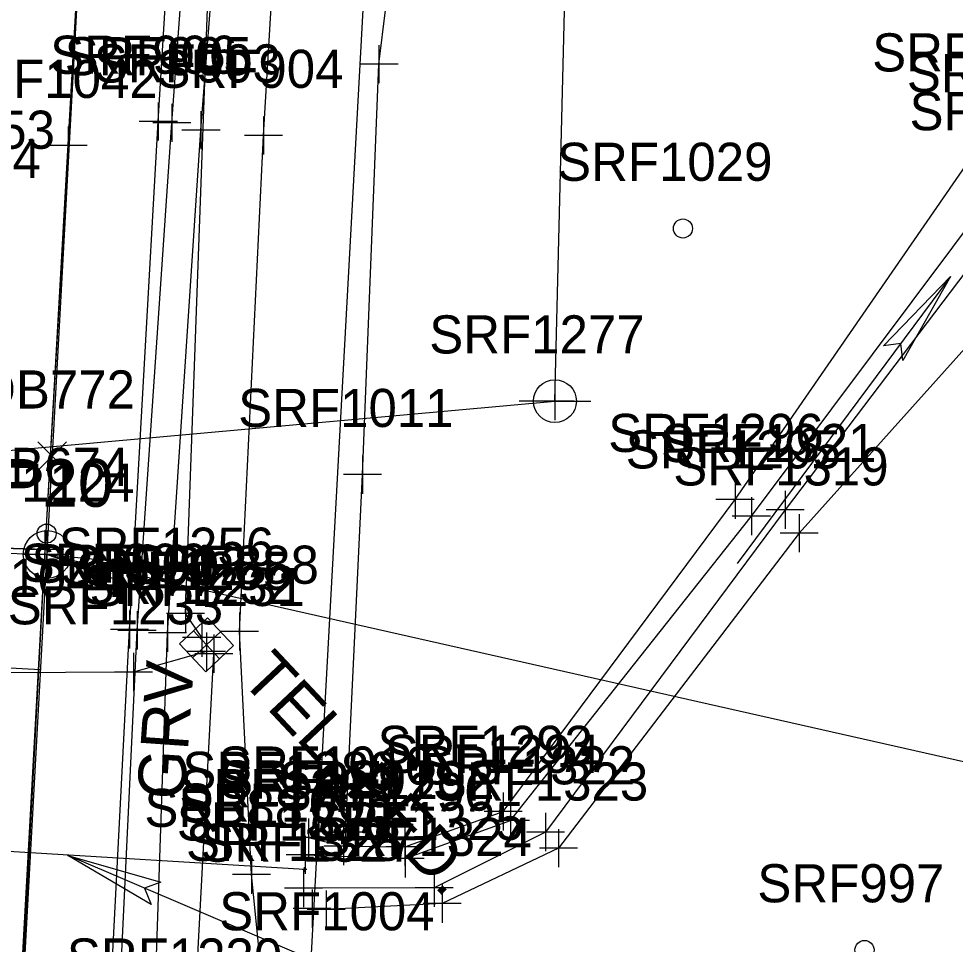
# Model space of a CAD drawing. Extents: x 941041 to 969446, y 397014 to 416764.
# Drawn here: x 951910.4 to 952008.6, y 403997 to 404094 of the extents above; entities that cross this region are included whole.
import ezdxf

# ---------------------------------------------------------------- set-up
doc = ezdxf.new("R2010")
doc.units = 0
for name, color, linetype in [('SURVEY - CENTERLINE - Preliminary', 7, 'Continuous'), ('SURVEY - CENTERLINE - Preliminary Curve Text', 7, 'Continuous'), ('SURVEY - CENTERLINE - Preliminary Text', 7, 'Continuous'), ('SURVEY - DRAINAGE - Area Shapes', 7, 'Continuous'), ('SURVEY - DRAINAGE - Area Shapes Text', 7, 'Continuous'), ('SURVEY - DRAINAGE - Pipes and Culverts', 7, 'Continuous'), ('SURVEY - DRAINAGE - Pipes and Culverts - Points - Locators', 7, 'Continuous'), ('SURVEY - DRAINAGE - Pipes and Culverts - Points - Numbers', 7, 'Continuous'), ('SURVEY - DRAINAGE - Pipes and Culverts Text', 7, 'Continuous'), ('SURVEY - DTM - Breaklines', 7, 'Continuous'), ('SURVEY - DTM - Breaklines - Points - Locators', 7, 'Continuous'), ('SURVEY - DTM - Breaklines - Points - Numbers', 7, 'Continuous'), ('SURVEY - DTM - Spot Points - Locators', 7, 'Continuous'), ('SURVEY - DTM - Spot Points - Point Numbers', 7, 'Continuous'), ('SURVEY - PROPERTY - ROW Lines', 7, 'Continuous'), ('SURVEY - TRANSPORTATION - Features', 7, 'Continuous'), ('SURVEY - TRANSPORTATION - Features - Points - Locators', 7, 'Continuous'), ('SURVEY - TRANSPORTATION - Features - Points - Numbers', 7, 'Continuous'), ('SURVEY - TRANSPORTATION - Features Text', 7, 'Continuous'), ('SURVEY - TRANSPORTATION - Roads', 7, 'Continuous'), ('SURVEY - TRANSPORTATION - Roads - Points - Locators', 7, 'Continuous'), ('SURVEY - TRANSPORTATION - Roads - Points - Numbers', 7, 'Continuous'), ('SURVEY - UTILITIES - Electric (Overhead) with Text', 7, 'Continuous'), ('SURVEY - UTILITIES - Low Wire Crossings', 7, 'Continuous'), ('SURVEY - UTILITIES - Low Wire Crossings - Points - Numbers', 7, 'Continuous'), ('SURVEY - UTILITIES - Poles and Miscellaneous - Points - Locators', 7, 'Continuous'), ('SURVEY - UTILITIES - Poles and Miscellaneous - Points - Numbers', 7, 'Continuous'), ('SURVEY - UTILITIES - Poles and Miscellaneous with Text', 7, 'Continuous'), ('SURVEY - UTILITIES - Telephone (Underground) - Points - Locators', 7, 'Continuous'), ('SURVEY - UTILITIES - Telephone (Underground) - Points - Numbers', 7, 'Continuous'), ('SURVEY - UTILITIES - Telephone (Underground) with Text', 7, 'Continuous')]:
    doc.layers.add(name, color=color, linetype=linetype)

msp = doc.modelspace()

# ---------------------------------------------------------------- linework, layer by layer
at = {"layer": 'SURVEY - CENTERLINE - Preliminary'}
for p, q in [((951818.981, 402312.968), (951929.937, 404341.516)), ((951593.499, 404048.275), (951913.327, 404037.857)), ((951913.327, 404040.357), (951913.327, 404035.357)), ((951915.827, 404037.857), (951910.827, 404037.857))]:
    msp.add_line(p, q, dxfattribs=at)
at = {"layer": 'SURVEY - CENTERLINE - Preliminary Curve Text'}
msp.add_line((951912.665, 404025.754), (951907.673, 404026.027), dxfattribs=at)
at = {"layer": 'SURVEY - CENTERLINE - Preliminary Text'}
for q in [(952024.695, 404012.723), (951913.327, 404037.857)]:
    msp.add_line((951913.327, 404037.857), q, dxfattribs=at)
msp.add_lwpolyline([(951913.327, 404037.857), (951923.406, 404036.864), (951921.863, 404035.931), (951922.845, 404034.377)], close=True, dxfattribs=at)
msp.add_lwpolyline([(951913.327, 404037.857), (951923.406, 404036.864), (951921.863, 404035.931), (951922.845, 404034.377), (951913.327, 404037.857)], dxfattribs=at)
msp.add_circle((951913.347, 404037.864), 2.5, dxfattribs=at)
at = {"layer": 'SURVEY - DRAINAGE - Area Shapes'}
for points in [[(951536.745, 404050.339), (951596.55, 404116.463), (951680.177, 404185.899), (951747.09, 404284.909), (951822.669, 404416.183), (951935.868, 404439.104), (951913.116, 404038.394), (951536.745, 404050.339)], [(951394.91, 403299.536), (951490.14, 404032.201), (951534.571, 404027.309), (951536.745, 404050.339), (951913.116, 404038.394), (951897.459, 403756.486), (951887.407, 403584.591), (951722.845, 403491.25), (951657.464, 403432.193), (951570.1, 403333.857)]]:
    msp.add_lwpolyline(points, dxfattribs=at)
at = {"layer": 'SURVEY - DRAINAGE - Area Shapes Text'}
msp.add_line((952008.125, 404067.015), (951985.754, 404036.9), dxfattribs=at)
msp.add_lwpolyline([(952008.125, 404067.015), (952003.136, 404058.202), (952002.907, 404059.991), (952001.089, 404059.722)], close=True, dxfattribs=at)
msp.add_lwpolyline([(952008.125, 404067.015), (952003.136, 404058.202), (952002.907, 404059.991), (952001.089, 404059.722), (952008.125, 404067.015)], dxfattribs=at)
at = {"layer": 'SURVEY - DRAINAGE - Pipes and Culverts'}
msp.add_line((951940.342, 404004.826), (951882.248, 404008.325), dxfattribs=at)
at = {"layer": 'SURVEY - DRAINAGE - Pipes and Culverts - Points - Locators'}
for p, q in [((951940.592, 404004.826), (951940.092, 404004.826)), ((951940.342, 404004.576), (951940.342, 404005.076)), ((951940.342, 404004.826), (951940.342, 404004.826)), ((951940.342, 404004.826), (951940.342, 404004.826))]:
    msp.add_line(p, q, dxfattribs=at)
at = {"layer": 'SURVEY - DRAINAGE - Pipes and Culverts Text'}
msp.add_line((951958.763, 403987.841), (951915.483, 404006.31), dxfattribs=at)
msp.add_lwpolyline([(951915.531, 404006.289), (951925.266, 404003.494), (951923.579, 404002.855), (951924.265, 404001.149)], close=True, dxfattribs=at)
msp.add_lwpolyline([(951915.531, 404006.289), (951925.266, 404003.494), (951923.579, 404002.855), (951924.265, 404001.149), (951915.531, 404006.289)], dxfattribs=at)
at = {"layer": 'SURVEY - DTM - Breaklines'}
for points in [[(951949.779, 404713.918), (951947.173, 404665.001), (951944.505, 404613.571), (951941.806, 404562.024), (951938.832, 404498.276), (951936.185, 404444.735), (951933.789, 404401.071), (951930.89, 404347.486), (951927.861, 404294.198), (951924.618, 404236.761), (951921.73, 404184.357), (951918.627, 404133.081), (951915.542, 404080.735), (951913.116, 404038.394), (951910.337, 403985.547), (951907.608, 403934.318), (951904.728, 403883.327), (951901.621, 403829.233), (951898.232, 403768.445)], [(951944.64, 404008.716), (951946.424, 404046.226), (951948.164, 404089.284), (951953.278, 404130.924), (951954.238, 404160.818), (951971.189, 404175.419), (952000.968, 404183.562), (952022.07, 404192.95), (952064.666, 404236.501)], [(951940.771, 404008.164), (951944.427, 404007.252), (951950.873, 404007.193), (951961.202, 404010.89), (951985.515, 404043.606), (952013.099, 404083.514), (952032.467, 404103.663), (952056.797, 404131.86), (952085.842, 404161.784), (952126.066, 404193.963)], [(951940.428, 404006.348), (951950.907, 404005.982), (951961.968, 404009.939), (951987.234, 404041.878), (952016.782, 404081.338), (952035.452, 404100.272), (952059.933, 404129.731), (952088.202, 404158.088), (952127.235, 404190.93)], [(952128.358, 404189.555), (952089.255, 404155.358), (952046.393, 404106.85), (952017.191, 404077.344), (951990.787, 404042.544), (951965.631, 404008.744), (951953.947, 404002.899), (951940.251, 404002.853)], [(952129.522, 404188.164), (952094.21, 404152.308), (952049.973, 404104.043), (952024.865, 404076.438), (951992.242, 404040.092), (951967.005, 404007.043), (951954.788, 404001.237), (951942.617, 404000.627), (951941.154, 404000.713)], [(952065.876, 403912.823), (952025.378, 403910.191), (951987.084, 403911.396), (951958.634, 403913.525), (951935.752, 403918.634), (951934.877, 403948.569), (951936.994, 403982.335), (951934.793, 404004.278), (951933.525, 404029.783), (951936.056, 404081.791), (951939.444, 404138.585), (951942.681, 404172.345)]]:
    msp.add_lwpolyline(points, dxfattribs=at)
at = {"layer": 'SURVEY - DTM - Breaklines - Points - Locators'}
for p, q in [((951948.164, 404091.284), (951948.164, 404087.284)), ((951950.164, 404089.284), (951946.164, 404089.284)), ((951936.056, 404083.791), (951936.056, 404079.791)), ((951915.542, 404082.735), (951915.542, 404078.735)), ((951938.056, 404081.791), (951934.056, 404081.791)), ((951917.542, 404080.735), (951913.542, 404080.735)), ((951946.424, 404048.226), (951946.424, 404044.226)), ((951948.424, 404046.226), (951944.424, 404046.226)), ((951985.515, 404045.606), (951985.515, 404041.606)), ((951990.787, 404044.544), (951990.787, 404040.544)), ((951987.515, 404043.606), (951983.515, 404043.606)), ((951987.234, 404043.878), (951987.234, 404039.878)), ((951992.787, 404042.544), (951988.787, 404042.544)), ((951989.234, 404041.878), (951985.234, 404041.878)), ((951992.242, 404042.092), (951992.242, 404038.092)), ((951913.116, 404040.394), (951913.116, 404036.394)), ((951994.242, 404040.092), (951990.242, 404040.092)), ((951915.116, 404038.394), (951911.116, 404038.394)), ((951933.525, 404031.783), (951933.525, 404027.783)), ((951935.525, 404029.783), (951931.525, 404029.783)), ((951961.202, 404012.89), (951961.202, 404008.89)), ((951961.968, 404011.939), (951961.968, 404007.939)), ((951944.64, 404010.716), (951944.64, 404006.716)), ((951963.202, 404010.89), (951959.202, 404010.89)), ((951965.631, 404010.744), (951965.631, 404006.744)), ((951940.771, 404010.164), (951940.771, 404006.164)), ((951963.968, 404009.939), (951959.968, 404009.939)), ((951944.427, 404009.252), (951944.427, 404005.252)), ((951950.873, 404009.193), (951950.873, 404005.193)), ((951967.631, 404008.744), (951963.631, 404008.744)), ((951967.005, 404009.043), (951967.005, 404005.043)), ((951942.771, 404008.164), (951938.771, 404008.164)), ((951940.428, 404008.348), (951940.428, 404004.348)), ((951946.64, 404008.716), (951942.64, 404008.716)), ((951950.907, 404007.982), (951950.907, 404003.982)), ((951946.427, 404007.252), (951942.427, 404007.252)), ((951952.873, 404007.193), (951948.873, 404007.193)), ((951969.005, 404007.043), (951965.005, 404007.043)), ((951934.793, 404006.278), (951934.793, 404002.278)), ((951942.428, 404006.348), (951938.428, 404006.348)), ((951952.907, 404005.982), (951948.907, 404005.982)), ((951940.251, 404004.853), (951940.251, 404000.853)), ((951953.947, 404004.899), (951953.947, 404000.899)), ((951936.793, 404004.278), (951932.793, 404004.278)), ((951942.251, 404002.853), (951938.251, 404002.853)), ((951955.947, 404002.899), (951951.947, 404002.899)), ((951954.788, 404003.237), (951954.788, 403999.237)), ((951941.154, 404002.713), (951941.154, 403998.713)), ((951942.617, 404002.627), (951942.617, 403998.627)), ((951956.788, 404001.237), (951952.788, 404001.237)), ((951943.154, 404000.713), (951939.154, 404000.713)), ((951944.617, 404000.627), (951940.617, 404000.627))]:
    msp.add_line(p, q, dxfattribs=at)
at = {"layer": 'SURVEY - DTM - Spot Points - Locators'}
for centre in [(951980.053, 404072.042), (951913.298, 404040.046), (951999.099, 403996.372)]:
    msp.add_circle(centre, 1, dxfattribs=at)
at = {"layer": 'SURVEY - PROPERTY - ROW Lines'}
msp.add_line((951925.786, 403716.337), (951959.892, 404339.877), dxfattribs=at)
at = {"layer": 'SURVEY - TRANSPORTATION - Features'}
msp.add_lwpolyline([(951921.169, 403921.162), (951924.117, 403975.268), (951925.983, 404029.631), (951929.489, 404082.357), (951933.852, 404138.332), (951940.412, 404196.279)], dxfattribs=at)
at = {"layer": 'SURVEY - TRANSPORTATION - Features - Points - Locators'}
for p, q in [((951929.489, 404084.357), (951929.489, 404080.357)), ((951931.489, 404082.357), (951927.489, 404082.357)), ((951925.983, 404031.631), (951925.983, 404027.631)), ((951927.983, 404029.631), (951923.983, 404029.631))]:
    msp.add_line(p, q, dxfattribs=at)
at = {"layer": 'SURVEY - TRANSPORTATION - Roads'}
for points in [[(951910.44, 403816.381), (951913.404, 403870.768), (951916.398, 403925.237), (951919.188, 403975.871), (951921.993, 404029.991), (951925.014, 404083.271), (951928.393, 404138.616), (951931.945, 404196.127), (951934.669, 404243.905), (951937.716, 404297.678), (951940.897, 404352.911), (951943.896, 404408.17), (951946.895, 404465.858), (951949.532, 404521.782), (951951.835, 404568.957), (951954.487, 404622.066), (951957.114, 404673.476), (951959.365, 404713.318)], [(951917.343, 403815.939), (951919.705, 403870.29), (951922.102, 403916.013), (951917.774, 403924.895), (951920.212, 403975.699), (951922.78, 404029.893), (951926.431, 404083.12), (951930.534, 404138.506), (951936.04, 404195.673), (951942.369, 404208.286), (951944.14, 404243.369), (951946.668, 404297.581), (951949.44, 404352.004), (951952.449, 404408.177), (951955.662, 404464.702), (951957.575, 404518.292), (951950.949, 404525.454)]]:
    msp.add_lwpolyline(points, dxfattribs=at)
at = {"layer": 'SURVEY - TRANSPORTATION - Roads - Points - Locators'}
for p, q in [((951925.014, 404085.271), (951925.014, 404081.271)), ((951926.431, 404085.12), (951926.431, 404081.12)), ((951927.014, 404083.271), (951923.014, 404083.271)), ((951928.431, 404083.12), (951924.431, 404083.12)), ((951921.993, 404031.991), (951921.993, 404027.991)), ((951922.78, 404031.893), (951922.78, 404027.893)), ((951923.993, 404029.991), (951919.993, 404029.991)), ((951924.78, 404029.893), (951920.78, 404029.893))]:
    msp.add_line(p, q, dxfattribs=at)
at = {"layer": 'SURVEY - UTILITIES - Electric (Overhead) with Text'}
for p, q in [((951966.628, 404053.937), (951971.846, 404270.915)), ((951575.074, 404018.69), (951966.628, 404053.937))]:
    msp.add_line(p, q, dxfattribs=at)
at = {"layer": 'SURVEY - UTILITIES - Low Wire Crossings'}
for p, q in [((951912.382, 404049.663), (951915.382, 404046.663)), ((951915.382, 404049.663), (951912.382, 404046.663)), ((951913.882, 404048.163), (951913.882, 404048.163))]:
    msp.add_line(p, q, dxfattribs=at)
at = {"layer": 'SURVEY - UTILITIES - Poles and Miscellaneous - Points - Locators'}
for p, q in [((951966.628, 404055.937), (951966.628, 404051.937)), ((951968.628, 404053.937), (951964.628, 404053.937))]:
    msp.add_line(p, q, dxfattribs=at)
at = {"layer": 'SURVEY - UTILITIES - Poles and Miscellaneous with Text'}
for q in [(951962.878, 404053.937), (951970.378, 404053.937)]:
    msp.add_line((951966.628, 404053.937), q, dxfattribs=at)
msp.add_circle((951966.628, 404053.937), 2.25, dxfattribs=at)
at = {"layer": 'SURVEY - UTILITIES - Telephone (Underground) - Points - Locators'}
for p, q in [((951927.863, 404033.672), (951927.863, 404029.672)), ((951929.863, 404031.672), (951925.863, 404031.672)), ((951929.563, 404031.135), (951929.563, 404027.135)), ((951931.526, 404029.754), (951928.611, 404027.015)), ((951931.438, 404026.927), (951928.699, 404029.842)), ((951930.053, 404029.671), (951930.053, 404025.671)), ((951930.827, 404029.449), (951930.827, 404025.449)), ((951931.563, 404029.135), (951927.563, 404029.135)), ((951922.41, 404027.524), (951922.41, 404023.524)), ((951932.053, 404027.671), (951928.053, 404027.671)), ((951932.827, 404027.449), (951928.827, 404027.449)), ((951924.41, 404025.524), (951920.41, 404025.524))]:
    msp.add_line(p, q, dxfattribs=at)
at = {"layer": 'SURVEY - UTILITIES - Telephone (Underground) with Text'}
for points in [[(951929.563, 404029.135), (951927.863, 404031.672), (951930.853, 404113.39), (951937.697, 404202.075), (951944.569, 404291.584), (951952.61, 404379.856), (951962.984, 404471.331), (951965.615, 404478.659), (951967.983, 404480.915), (951974.553, 404481.978)], [(951930.053, 404027.671), (951922.41, 404025.524), (951886.695, 404025.334), (951808.582, 404027.194), (951739.128, 404029.414), (951648.31, 404032.685), (951548.457, 404036.605), (951542.691, 404028.343)], [(951928.781, 403988.584), (951930.827, 404027.449)]]:
    msp.add_lwpolyline(points, dxfattribs=at)
msp.add_lwpolyline([(951927.242, 404028.472), (951930.156, 404031.211), (951932.896, 404028.297), (951929.981, 404025.557)], close=True, dxfattribs=at)

# ---------------------------------------------------------------- texts
at = {"layer": 'SURVEY - CENTERLINE - Preliminary'}
msp.add_text('SP20', height=5, dxfattribs=at).set_placement((951903.941, 404042.857))
at = {"layer": 'SURVEY - DRAINAGE - Pipes and Culverts - Points - Numbers'}
msp.add_text('SRF1005', height=4, dxfattribs=at).set_placement((951927.15, 404009.826))
at = {"layer": 'SURVEY - DTM - Breaklines - Points - Numbers'}
for s, p in [('SRF1297', (951999.907, 404088.514)), ('SRF904', (951924.816, 404086.791)), ('SRF1298', (952003.543, 404086.338)), ('SRF1042', (951902.35, 404085.735)), ('SRF1320', (952003.826, 404082.344)), ('SRF1011', (951933.39, 404051.226)), ('SRF1296', (951972.213, 404048.606)), ('SRF1321', (951977.753, 404047.544)), ('SRF1295', (951974.042, 404046.878)), ('SRF1319', (951979.035, 404045.092)), ('SRF1124', (951899.924, 404043.394)), ('SRF888', (951922.238, 404034.783)), ('SRF1293', (951948.01, 404015.89)), ('SRF1294', (951948.776, 404014.939)), ('SRF1010', (951931.275, 404013.716)), ('SRF1322', (951952.439, 404013.744)), ('SRF1288', (951927.532, 404013.164)), ('SRF1291', (951931.393, 404012.252)), ('SRF1292', (951937.681, 404012.193)), ('SRF1323', (951953.813, 404012.043)), ('SRF1289', (951927.221, 404011.348)), ('SRF1290', (951937.542, 404010.982)), ('SRF887', (951923.553, 404009.278)), ('SRF1326', (951926.949, 404007.853)), ('SRF1325', (951940.755, 404007.899)), ('SRF1328', (951927.915, 404005.713)), ('SRF1324', (951941.596, 404006.237)), ('SRF1327', (951929.425, 404005.627)), ('SRF1004', (951931.399, 403998.437))]:
    msp.add_text(s, height=4, dxfattribs=at).set_placement(p)
at = {"layer": 'SURVEY - DTM - Spot Points - Point Numbers'}
for s, p in [('SRF1029', (951966.846, 404077.042)), ('SDB674', (951902.058, 404045.046)), ('SRF997', (951987.859, 404001.372))]:
    msp.add_text(s, height=4, dxfattribs=at).set_placement(p)
at = {"layer": 'SURVEY - TRANSPORTATION - Features - Points - Numbers'}
for s, p in [('SRF903', (951918.249, 404087.357)), ('SRF902', (951914.743, 404034.631))]:
    msp.add_text(s, height=4, dxfattribs=at).set_placement(p)
at = {"layer": 'SURVEY - TRANSPORTATION - Features Text'}
msp.add_text('GRV', height=5, rotation=86, dxfattribs=at).set_placement((951927.754, 404012.019))
at = {"layer": 'SURVEY - TRANSPORTATION - Roads - Points - Numbers'}
for s, p in [('SRF906', (951913.664, 404088.271)), ('SRF905', (951915.191, 404088.12)), ('SRF953', (951894.545, 404080.405)), ('SRF954', (951893.072, 404077.348)), ('SRF900', (951910.58, 404034.991)), ('SRF901', (951911.698, 404034.893))]:
    msp.add_text(s, height=4, dxfattribs=at).set_placement(p)
at = {"layer": 'SURVEY - UTILITIES - Low Wire Crossings - Points - Numbers'}
msp.add_text('SDB772', height=4, dxfattribs=at).set_placement((951902.642, 404053.163))
at = {"layer": 'SURVEY - UTILITIES - Poles and Miscellaneous - Points - Numbers'}
msp.add_text('SRF1277', height=4, dxfattribs=at).set_placement((951953.436, 404058.937))
at = {"layer": 'SURVEY - UTILITIES - Telephone (Underground) - Points - Numbers'}
for s, p in [('SRF1256', (951914.561, 404036.672)), ('SRF1044', (951898.693, 404033.401)), ('SRF1255', (951916.371, 404034.135)), ('SRF1232', (951916.861, 404032.671)), ('SRF1231', (951917.793, 404032.449)), ('SRF1233', (951909.218, 404030.524)), ('SRF1230', (951915.416, 403993.584))]:
    msp.add_text(s, height=4, dxfattribs=at).set_placement(p)
at = {"layer": 'SURVEY - UTILITIES - Telephone (Underground) with Text'}
msp.add_text('TEL. PED.', height=5.0001, rotation=313.22422, dxfattribs=at).set_placement((951933.493, 404024.741))

doc.saveas('drawing.dxf')
